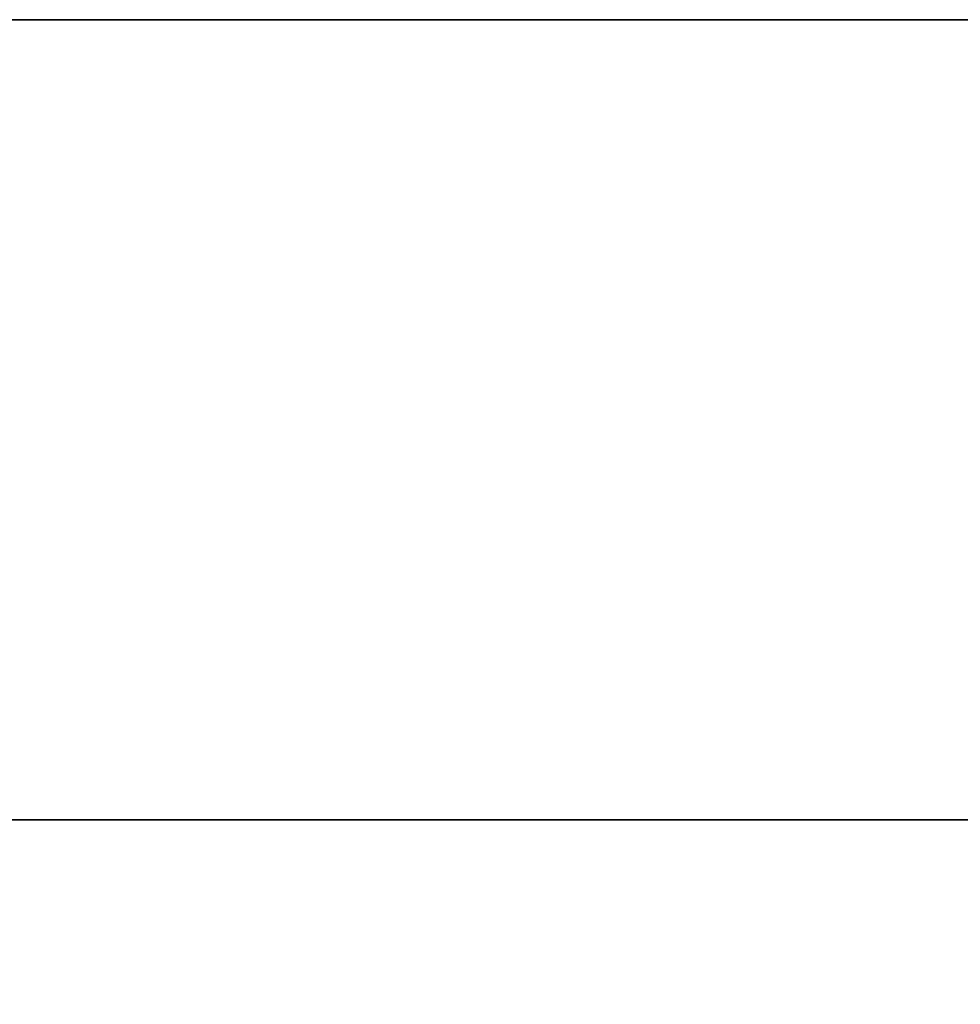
# Model space of a CAD drawing. Header units: millimetres. Extents: x -41 to 11, y -3 to 963.
# Tile 522 of 656: x -37.7 to -34.53, y 379.18 to 382.5. Entities that reach past the tile are written whole.
import ezdxf

# ---------------------------------------------------------------- set-up
doc = ezdxf.new("R2010")
doc.units = ezdxf.units.MM
doc.header["$LTSCALE"] = 65.185185
for name, color, linetype in [('3320', 7, 'CONTINUOUS'), ('3321', 7, 'CONTINUOUS'), ('3323', 7, 'CONTINUOUS'), ('3325', 7, 'CONTINUOUS'), ('3384', 7, 'CONTINUOUS'), ('3385', 7, 'CONTINUOUS')]:
    doc.layers.add(name, color=color, linetype=linetype)

msp = doc.modelspace()

# ---------------------------------------------------------------- linework, layer by layer
at = {"layer": '3320', "linetype": 'Continuous'}
for points in [[(9.125, 382.5, 93.5), (9.125, 382.5, 8.5), (-40.875, 382.5, 93.5), (9.125, 382.5, 93.5)], [(-40.875, 382.5, 93.5), (9.125, 382.5, 8.5), (-40.875, 382.5, 8.5), (-40.875, 382.5, 93.5)]]:
    msp.add_3dface(points, dxfattribs=at)
at = {"layer": '3321', "linetype": 'Continuous'}
for points in [[(9.125, 297.5, 93.5), (9.125, 382.5, 93.5), (-40.875, 297.5, 93.5), (9.125, 297.5, 93.5)], [(9.125, 382.5, 93.5), (-40.875, 382.5, 93.5), (-40.875, 297.5, 93.5), (9.125, 382.5, 93.5)]]:
    msp.add_3dface(points, dxfattribs=at)
at = {"layer": '3323', "linetype": 'Continuous'}
for points in [[(-40.875, 382.5, 8.5), (9.125, 297.5, 8.5), (-40.875, 297.5, 8.5), (-40.875, 382.5, 8.5)], [(9.125, 382.5, 8.5), (9.125, 297.5, 8.5), (-40.875, 382.5, 8.5), (9.125, 382.5, 8.5)]]:
    msp.add_3dface(points, dxfattribs=at)
at = {"layer": '3325', "linetype": 'Continuous'}
for points in [[(-15.675, 379.8, 45), (-40.875, 379.8, 11.2), (-15.675, 379.8, 11.2), (-15.675, 379.8, 45)], [(-40.875, 379.8, 11.2), (-15.675, 379.8, 57), (-15.675, 379.8, 90.8), (-40.875, 379.8, 11.2)], [(-15.675, 379.8, 57), (-40.875, 379.8, 11.2), (-15.675, 379.8, 45), (-15.675, 379.8, 57)], [(-40.875, 379.8, 90.8), (-40.875, 379.8, 11.2), (-15.675, 379.8, 90.8), (-40.875, 379.8, 90.8)]]:
    msp.add_3dface(points, dxfattribs=at)
at = {"layer": '3384', "linetype": 'Continuous'}
for points in [[(-40.875, 300.2, 90.8), (-40.875, 379.8, 90.8), (-15.675, 300.2, 90.8), (-40.875, 300.2, 90.8)], [(-40.875, 379.8, 90.8), (-15.675, 379.8, 90.8), (-15.675, 300.2, 90.8), (-40.875, 379.8, 90.8)]]:
    msp.add_3dface(points, dxfattribs=at)
at = {"layer": '3385', "linetype": 'Continuous'}
for points in [[(-15.675, 379.8, 11.2), (-40.875, 300.2, 11.2), (-15.675, 300.2, 11.2), (-15.675, 379.8, 11.2)], [(-40.875, 379.8, 11.2), (-40.875, 300.2, 11.2), (-15.675, 379.8, 11.2), (-40.875, 379.8, 11.2)]]:
    msp.add_3dface(points, dxfattribs=at)

doc.saveas('drawing.dxf')
